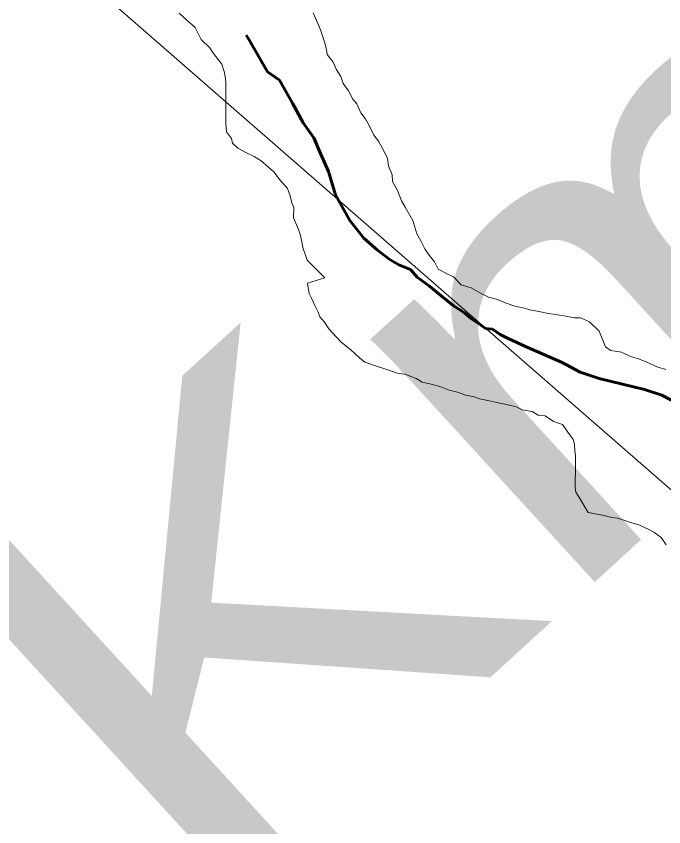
# Model space of a CAD drawing. Extents: x 553962 to 842807, y 8883888 to 9032388.
# Drawn here: x 805956.7 to 806227.5, y 9013903.7 to 9014242.7 of the extents above; entities that cross this region are included whole.
import ezdxf

# ---------------------------------------------------------------- set-up
doc = ezdxf.new("R2010")
doc.units = 0
doc.header["$LTSCALE"] = 200
doc.linetypes.add('LONG_DASH_SHORT_DASH', pattern=[9.9, 6, -1.2, 1.5, -1.2])
doc.layers.add('1', color=7, linetype='Continuous', lineweight=13)

msp = doc.modelspace()

# ---------------------------------------------------------------- linework, layer by layer
at = {"layer": '1'}
for points in [[(814298.1, 9008867.1), (813458.2, 9010635.2), (812579.3, 9010752.6), (811652, 9011619.1), (810558.4, 9011741.7), (810194, 9012370), (808313, 9013341.6), (806825.8, 9013525.4), (805531, 9014654.6), (804656.1, 9014532)], [(806072.8, 9014162.6), (806072, 9014164.6), (806071.3, 9014167.6), (806070.1, 9014170.6), (806066.8, 9014174.4), (806064.6, 9014177.4), (806062.4, 9014179.4), (806059.1, 9014182.2), (806056.2, 9014184), (806052.7, 9014185.7), (806049.4, 9014187.5), (806047.2, 9014189.5), (806046.7, 9014191.5), (806044.7, 9014194.3), (806044.3, 9014197.8), (806044.3, 9014199.8), (806044.3, 9014203.8), (806044.3, 9014208.1), (806044.4, 9014211.8), (806044.4, 9014214.6), (806044.2, 9014216.6), (806043.7, 9014219.6), (806042.7, 9014222.6), (806041.2, 9014224.6), (806039.2, 9014227.1), (806037.7, 9014229.4), (806034, 9014232.9), (806031.6, 9014237.9), (806028.1, 9014241), (806024.8, 9014244)], [(806072.8, 9014162.6), (806072, 9014164.6), (806071.3, 9014167.6), (806070.1, 9014170.6), (806066.8, 9014174.4), (806064.6, 9014177.4), (806062.4, 9014179.4), (806059.1, 9014182.2), (806056.2, 9014184), (806052.7, 9014185.7), (806049.4, 9014187.5), (806047.2, 9014189.5), (806046.7, 9014191.5), (806044.7, 9014194.3), (806044.3, 9014197.8), (806044.3, 9014199.8), (806044.3, 9014203.8), (806044.3, 9014208.1), (806044.4, 9014211.8), (806044.4, 9014214.6), (806044.2, 9014216.6), (806043.7, 9014219.6), (806042.7, 9014222.6), (806041.2, 9014224.6), (806039.2, 9014227.1), (806037.7, 9014229.4), (806034, 9014232.9), (806031.6, 9014237.9), (806028.1, 9014241), (806024.8, 9014244)], [(806080.9, 9014244.1), (806081.9, 9014241.9), (806083.3, 9014238.6), (806084.1, 9014236.6), (806085.1, 9014233.6), (806085.8, 9014231.6), (806086.5, 9014228.6), (806086.7, 9014226.6), (806089.2, 9014223.5), (806090.5, 9014220.5), (806092.4, 9014217.5), (806093.4, 9014214.5), (806095.6, 9014211.5), (806097.4, 9014208), (806099.1, 9014206), (806100.8, 9014202.2), (806102.6, 9014199.9), (806104.3, 9014196.9), (806106.2, 9014192.9), (806108.2, 9014190.4), (806110.5, 9014186.1), (806111.9, 9014183.1), (806112.4, 9014180.1), (806113.9, 9014176.3), (806114.1, 9014173.6), (806116.1, 9014169.8), (806117.8, 9014165.5), (806119.3, 9014162.8), (806122.5, 9014157.2), (806124.2, 9014151.7), (806125.9, 9014148.7), (806127.6, 9014145.4), (806129.4, 9014142.7), (806131.6, 9014139.9), (806133.1, 9014136.9), (806136.6, 9014135.1), (806139.6, 9014133.6), (806142.8, 9014130.3), (806147, 9014129), (806150.8, 9014126.8), (806154.2, 9014125.2), (806158, 9014124.2), (806161.5, 9014122.7), (806165.2, 9014121.4), (806169.2, 9014120.6), (806171.5, 9014119.8), (806175.2, 9014119.1), (806179.2, 9014118.3), (806183, 9014117.8), (806186.5, 9014117.2), (806190.2, 9014116.5), (806192.7, 9014116.5), (806196.4, 9014114.9), (806200.4, 9014110.9), (806203.1, 9014104.4), (806205.3, 9014102.8), (806209.8, 9014102.1), (806213.6, 9014100.3), (806217.3, 9014099.3), (806221.1, 9014097.7), (806224.6, 9014096), (806228.3, 9014094.9)], [(806080.9, 9014244.1), (806081.9, 9014241.9), (806083.3, 9014238.6), (806084.1, 9014236.6), (806085.1, 9014233.6), (806085.8, 9014231.6), (806086.5, 9014228.6), (806086.7, 9014226.6), (806089.2, 9014223.5), (806090.5, 9014220.5), (806092.4, 9014217.5), (806093.4, 9014214.5), (806095.6, 9014211.5), (806097.4, 9014208), (806099.1, 9014206), (806100.8, 9014202.2), (806102.6, 9014199.9), (806104.3, 9014196.9), (806106.2, 9014192.9), (806108.2, 9014190.4), (806110.5, 9014186.1), (806111.9, 9014183.1), (806112.4, 9014180.1), (806113.9, 9014176.3), (806114.1, 9014173.6), (806116.1, 9014169.8), (806117.8, 9014165.5), (806119.3, 9014162.8), (806122.5, 9014157.2), (806124.2, 9014151.7), (806125.9, 9014148.7), (806127.6, 9014145.4), (806129.4, 9014142.7), (806131.6, 9014139.9), (806133.1, 9014136.9), (806136.6, 9014135.1), (806139.6, 9014133.6), (806142.8, 9014130.3), (806147, 9014129), (806150.8, 9014126.8), (806154.2, 9014125.2), (806158, 9014124.2), (806161.5, 9014122.7), (806165.2, 9014121.4), (806169.2, 9014120.6), (806171.5, 9014119.8), (806175.2, 9014119.1), (806179.2, 9014118.3), (806183, 9014117.8), (806186.5, 9014117.2), (806190.2, 9014116.5), (806192.7, 9014116.5), (806196.4, 9014114.9), (806200.4, 9014110.9), (806203.1, 9014104.4), (806205.3, 9014102.8), (806209.8, 9014102.1), (806213.6, 9014100.3), (806217.3, 9014099.3), (806221.1, 9014097.7), (806224.6, 9014096), (806228.3, 9014094.9)], [(806228.3, 9014094.9), (806224.6, 9014096), (806221.1, 9014097.7), (806217.3, 9014099.3), (806213.6, 9014100.3), (806209.8, 9014102.1), (806205.3, 9014102.8), (806203.1, 9014104.4), (806200.4, 9014110.9), (806196.4, 9014114.9), (806192.7, 9014116.5), (806190.2, 9014116.5), (806186.5, 9014117.2), (806183, 9014117.8), (806179.2, 9014118.3), (806175.2, 9014119.1), (806171.5, 9014119.8), (806169.2, 9014120.6), (806165.2, 9014121.4), (806161.5, 9014122.7), (806158, 9014124.2), (806154.2, 9014125.2), (806150.8, 9014126.8), (806147, 9014129), (806142.8, 9014130.3), (806139.6, 9014133.6), (806136.6, 9014135.1), (806133.1, 9014136.9), (806131.6, 9014139.9), (806129.4, 9014142.7), (806127.6, 9014145.4), (806125.9, 9014148.7), (806124.2, 9014151.7), (806122.5, 9014157.2), (806119.3, 9014162.8), (806117.8, 9014165.5), (806116.1, 9014169.8), (806114.1, 9014173.6), (806113.9, 9014176.3), (806112.4, 9014180.1), (806111.9, 9014183.1), (806110.5, 9014186.1), (806108.2, 9014190.4), (806106.2, 9014192.9), (806104.3, 9014196.9), (806102.6, 9014199.9), (806100.8, 9014202.2), (806099.1, 9014206), (806097.4, 9014208), (806095.6, 9014211.5), (806093.4, 9014214.5), (806092.4, 9014217.5), (806090.5, 9014220.5), (806089.2, 9014223.5), (806086.7, 9014226.6), (806086.5, 9014228.6), (806085.8, 9014231.6), (806085.1, 9014233.6), (806084.1, 9014236.6), (806083.3, 9014238.6), (806081.9, 9014241.9), (806080.9, 9014244.1)], [(806228.5, 9014021.6), (806226.3, 9014024.6), (806223.3, 9014026.9), (806221, 9014028.1), (806217.1, 9014029.9), (806213.6, 9014030.9), (806210.3, 9014032), (806208.1, 9014032.7), (806205.8, 9014033), (806201.8, 9014034), (806195.8, 9014035.1), (806191.9, 9014041.6), (806190.7, 9014043.6), (806190.4, 9014045.6), (806190.4, 9014049.1), (806190.5, 9014051.9), (806190.5, 9014055.4), (806190.5, 9014058.9), (806190.3, 9014060.9), (806190.1, 9014063.7), (806189.6, 9014065.7), (806187.3, 9014068.7), (806185.1, 9014071.9), (806181.4, 9014073.2), (806177.9, 9014075.5), (806174.9, 9014075.8), (806172.4, 9014077.3), (806168.2, 9014078.1), (806165.7, 9014079.3), (806162.2, 9014080.1), (806157.7, 9014081.1), (806153.9, 9014081.9), (806150.4, 9014082.7), (806148.2, 9014083.5), (806144.7, 9014084.2), (806141.2, 9014085.5), (806137.7, 9014086.3), (806134.2, 9014087.6), (806130.2, 9014088.8), (806126.5, 9014089.6), (806124, 9014091.1), (806119.2, 9014092.9), (806116, 9014093.4), (806112.5, 9014094.7), (806107, 9014096.5), (806102.5, 9014098), (806100.3, 9014099.8), (806096.6, 9014103.1), (806092.6, 9014106.3), (806090.6, 9014108.4), (806087.4, 9014111.9), (806085.6, 9014114.7), (806083.7, 9014116.9), (806082.9, 9014118.9), (806081.7, 9014121.4), (806080.2, 9014124.7), (806079.2, 9014126.7), (806078.8, 9014129), (806078.5, 9014131), (806085.8, 9014133.2), (806078.3, 9014140.7), (806076.6, 9014146), (806076.1, 9014148.3), (806075.4, 9014151.5), (806074.7, 9014153.5), (806072.7, 9014158.3), (806072.8, 9014162.6)], [(806228.5, 9014021.6), (806226.3, 9014024.6), (806223.3, 9014026.9), (806221, 9014028.1), (806217.1, 9014029.9), (806213.6, 9014030.9), (806210.3, 9014032), (806208.1, 9014032.7), (806205.8, 9014033), (806201.8, 9014034), (806195.8, 9014035.1), (806191.9, 9014041.6), (806190.7, 9014043.6), (806190.4, 9014045.6), (806190.4, 9014049.1), (806190.5, 9014051.9), (806190.5, 9014055.4), (806190.5, 9014058.9), (806190.3, 9014060.9), (806190.1, 9014063.7), (806189.6, 9014065.7), (806187.3, 9014068.7), (806185.1, 9014071.9), (806181.4, 9014073.2), (806177.9, 9014075.5), (806174.9, 9014075.8), (806172.4, 9014077.3), (806168.2, 9014078.1), (806165.7, 9014079.3), (806162.2, 9014080.1), (806157.7, 9014081.1), (806153.9, 9014081.9), (806150.4, 9014082.7), (806148.2, 9014083.5), (806144.7, 9014084.2), (806141.2, 9014085.5), (806137.7, 9014086.3), (806134.2, 9014087.6), (806130.2, 9014088.8), (806126.5, 9014089.6), (806124, 9014091.1), (806119.2, 9014092.9), (806116, 9014093.4), (806112.5, 9014094.7), (806107, 9014096.5), (806102.5, 9014098), (806100.3, 9014099.8), (806096.6, 9014103.1), (806092.6, 9014106.3), (806090.6, 9014108.4), (806087.4, 9014111.9), (806085.6, 9014114.7), (806083.7, 9014116.9), (806082.9, 9014118.9), (806081.7, 9014121.4), (806080.2, 9014124.7), (806079.2, 9014126.7), (806078.8, 9014129), (806078.5, 9014131), (806085.8, 9014133.2), (806078.3, 9014140.7), (806076.6, 9014146), (806076.1, 9014148.3), (806075.4, 9014151.5), (806074.7, 9014153.5), (806072.7, 9014158.3), (806072.8, 9014162.6)]]:
    msp.add_lwpolyline(points, dxfattribs=at)
at = {"layer": '1', "linetype": 'LONG_DASH_SHORT_DASH', "lineweight": 60}
for points in [[(806155.9, 9014111.8), (806152.9, 9014112.1), (806149.9, 9014114.3), (806147.1, 9014116.1), (806144.2, 9014118.6), (806139.4, 9014121.7), (806134.2, 9014125.9), (806129.5, 9014129.7), (806124.3, 9014133.5), (806121.5, 9014136.8), (806117, 9014138.5), (806113.1, 9014140.8), (806107.8, 9014144.8), (806102.1, 9014149.9), (806096.2, 9014157.2), (806090.2, 9014168), (806087.3, 9014177.7), (806083.9, 9014185.3), (806081.2, 9014191.8), (806076.7, 9014198.1), (806072.2, 9014206.3), (806066.8, 9014215.9), (806061.8, 9014219.4), (806054.2, 9014232.5), (806052.8, 9014234.8)], [(806155.9, 9014111.8), (806152.9, 9014112.1), (806149.9, 9014114.3), (806147.1, 9014116.1), (806144.2, 9014118.6), (806139.4, 9014121.7), (806134.2, 9014125.9), (806129.5, 9014129.7), (806124.3, 9014133.5), (806121.5, 9014136.8), (806117, 9014138.5), (806113.1, 9014140.8), (806107.8, 9014144.8), (806102.1, 9014149.9), (806096.2, 9014157.2), (806090.2, 9014168), (806087.3, 9014177.7), (806083.9, 9014185.3), (806081.2, 9014191.8), (806076.7, 9014198.1), (806072.2, 9014206.3), (806066.8, 9014215.9), (806061.8, 9014219.4), (806054.2, 9014232.5), (806052.8, 9014234.8)], [(806233.9, 9014080.4), (806226.7, 9014084.2), (806219.4, 9014086.5), (806210.2, 9014088.8), (806200.5, 9014091.1), (806192.5, 9014093.8), (806185, 9014097.9), (806177.3, 9014101.2), (806169.6, 9014104.5), (806162.1, 9014108), (806159.1, 9014109.5), (806155.9, 9014111.8)], [(806233.9, 9014080.4), (806226.7, 9014084.2), (806219.4, 9014086.5), (806210.2, 9014088.8), (806200.5, 9014091.1), (806192.5, 9014093.8), (806185, 9014097.9), (806177.3, 9014101.2), (806169.6, 9014104.5), (806162.1, 9014108), (806159.1, 9014109.5), (806155.9, 9014111.8)]]:
    msp.add_lwpolyline(points, dxfattribs=at)

# ---------------------------------------------------------------- texts
at = {"layer": '1'}
for s, height, rotation, width, p in [('DN450/10,2Km', 180, 42.437, 1.25, (804850, 9012773)), ('R I O   S Ã O   F R A N C I S C O', 500, 332.036, 0.9, (805039.4, 9013778.6))]:
    msp.add_text(s, height=height, rotation=rotation, dxfattribs=dict(at, width=width)).set_placement(p)

doc.saveas('drawing.dxf')
